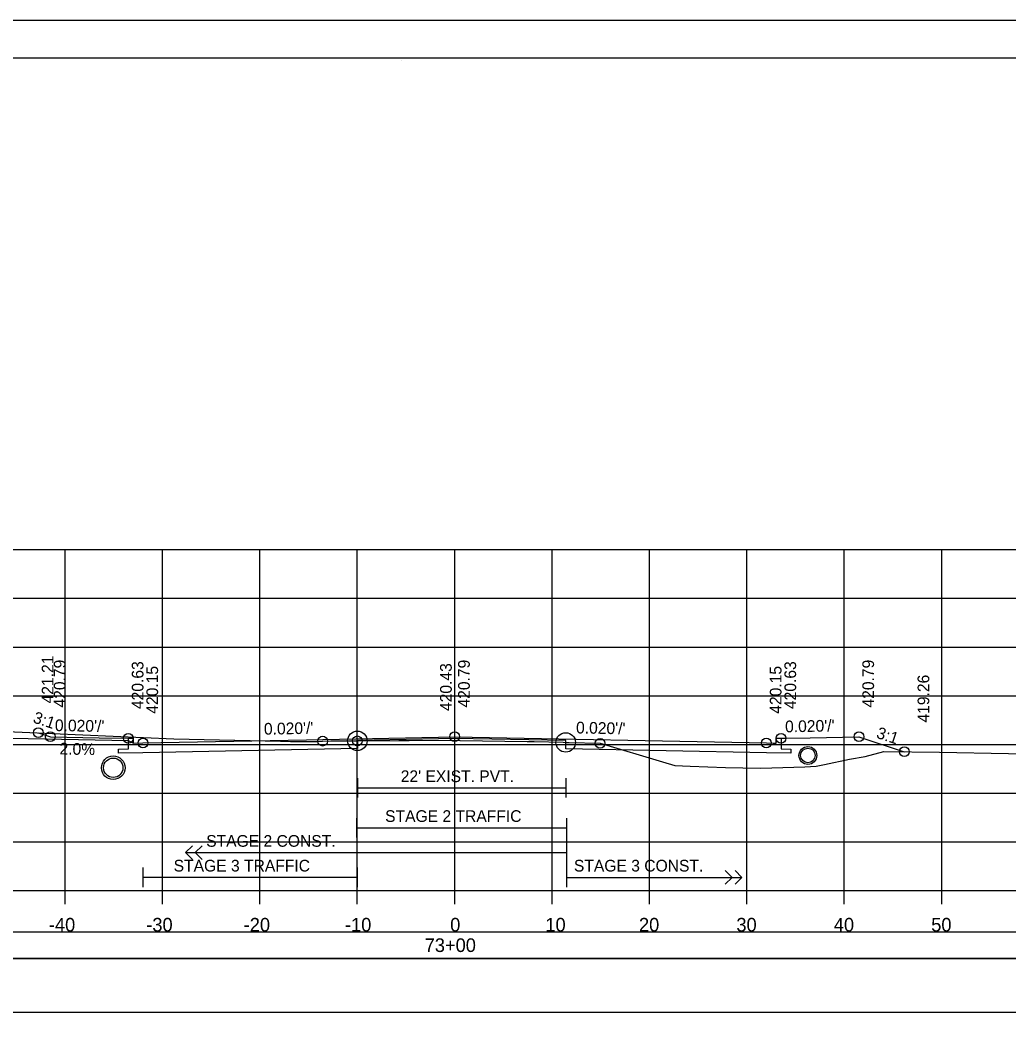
# Model space of a CAD drawing. Extents: x 1371057 to 1372761, y 380005 to 390517.
# Drawn here: x 1371516.2 to 1371617.8, y 386729.2 to 386831.9 of the extents above; entities that cross this region are included whole.
import ezdxf

# ---------------------------------------------------------------- set-up
doc = ezdxf.new("R2010")
doc.units = 0
for name, color, linetype in [('R_Alt Surface', 7, 'Continuous'), ('R_Axis', 7, 'Continuous'), ('R_Axis Annot', 7, 'Continuous'), ('R_Border', 7, 'Continuous'), ('R_Detour', 7, 'Continuous'), ('R_Dimension', 7, 'Continuous'), ('R_Drive', 7, 'Continuous'), ('R_Exist Surface', 7, 'Continuous'), ('R_Fin Surface', 7, 'Continuous'), ('R_Grid', 7, 'Continuous'), ('R_No Plot', 7, 'Continuous'), ('R_Striping', 7, 'Continuous'), ('R_Water', 7, 'Continuous'), ('R_Xsect Elev', 7, 'Continuous'), ('R_Xsect Slope', 7, 'Continuous')]:
    doc.layers.add(name, color=color, linetype=linetype)

msp = doc.modelspace()

# ---------------------------------------------------------------- linework, layer by layer
at = {"layer": 'R_Alt Surface'}
for points in [[(1371594.37, 386758.17), (1371594.37, 386757.08), (1371595.37, 386757.06), (1371595.37, 386756.64), (1371592.87, 386756.69), (1371572.28, 386757.1), (1371572.27, 386757.93), (1371560.87, 386758.16), (1371550.88, 386757.96), (1371550.88, 386757.13), (1371528.87, 386756.69), (1371526.37, 386756.64), (1371526.37, 386757.06), (1371527.37, 386757.08), (1371527.37, 386758.17)], [(1371594.37, 386758.17), (1371594.37, 386757.09), (1371595.37, 386757.07), (1371595.37, 386756.64), (1371592.87, 386756.69), (1371572.28, 386757.1), (1371572.27, 386757.93), (1371560.87, 386758.16), (1371550.88, 386757.96), (1371550.88, 386757.13), (1371528.87, 386756.69), (1371526.37, 386756.64), (1371526.37, 386757.07), (1371527.37, 386757.09), (1371527.37, 386758.17)], [(1371550.88, 386754.08), (1371550.88, 386752.08)], [(1371572.27, 386754.08), (1371572.27, 386752.08)], [(1371550.88, 386753.08), (1371572.27, 386753.08)]]:
    msp.add_lwpolyline(points, dxfattribs=at)
at = {"layer": 'R_Axis'}
for p, q in [((1371410.87, 386742.54), (1371710.87, 386742.54)), ((1371520.87, 386741.14), (1371520.87, 386742.54)), ((1371530.87, 386741.14), (1371530.87, 386742.54)), ((1371540.87, 386741.14), (1371540.87, 386742.54)), ((1371550.87, 386741.14), (1371550.87, 386742.54)), ((1371560.87, 386741.14), (1371560.87, 386742.54)), ((1371570.87, 386741.14), (1371570.87, 386742.54)), ((1371580.87, 386741.14), (1371580.87, 386742.54)), ((1371590.87, 386741.14), (1371590.87, 386742.54)), ((1371600.87, 386741.14), (1371600.87, 386742.54)), ((1371610.87, 386741.14), (1371610.87, 386742.54))]:
    msp.add_line(p, q, dxfattribs=at)
at = {"layer": 'R_Border'}
for p, q in [((1371402.87, 386828), (1371719.05, 386828)), ((1371555.39, 386827.74), (1371555.39, 386827.74)), ((1371555.39, 386827.74), (1371555.39, 386827.74))]:
    msp.add_line(p, q, dxfattribs=at)
at = {"layer": 'R_Detour'}
msp.add_lwpolyline([(1371407.72, 386735.58), (1371714.03, 386735.58), (1371714.03, 386738.29), (1371407.72, 386738.29)], close=True, dxfattribs=at)
at = {"layer": 'R_Dimension'}
msp.add_lwpolyline([(1371407.72, 386730.06), (1371714.03, 386730.06), (1371714.03, 386735.58), (1371407.72, 386735.58)], close=True, dxfattribs=at)
at = {"layer": 'R_Drive'}
for p, q in [((1371527.38, 386757.92), (1371515.38, 386758.16)), ((1371527.88, 386757.67), (1371527.38, 386757.92))]:
    msp.add_line(p, q, dxfattribs=at)
at = {"layer": 'R_Exist Surface'}
msp.add_lwpolyline([(1371510.21, 386759.09), (1371532.04, 386758.13), (1371542.99, 386757.88), (1371544, 386757.85), (1371546.76, 386757.86), (1371547.31, 386757.88), (1371548.15, 386757.9), (1371550.88, 386757.91), (1371550.88, 386757.91), (1371550.93, 386757.91), (1371555.14, 386757.96), (1371556.19, 386757.96), (1371561.03, 386757.97), (1371561.39, 386757.96), (1371561.39, 386757.96), (1371561.39, 386757.96), (1371561.45, 386757.96), (1371568.3, 386757.86), (1371569.03, 386757.84), (1371571.99, 386757.76), (1371572.27, 386757.75), (1371572.63, 386757.74), (1371575.8, 386757.66), (1371582.2, 386755.77), (1371583.46, 386755.39), (1371585.03, 386755.31), (1371588.66, 386755.17), (1371590.45, 386755.13), (1371592.31, 386755.11), (1371596.83, 386755.24), (1371597.98, 386755.3), (1371598.85, 386755.49), (1371601.4, 386756.02), (1371603.01, 386756.32), (1371604.91, 386756.81), (1371610.63, 386756.75), (1371617.74, 386756.62), (1371623.85, 386756.5)], dxfattribs=at)
at = {"layer": 'R_Fin Surface'}
msp.add_lwpolyline([(1371518.13, 386758.75), (1371518.13, 386758.74), (1371519.37, 386758.33), (1371519.39, 386758.33), (1371524.37, 386758.23), (1371527.34, 386758.17), (1371527.37, 386758.17), (1371527.75, 386758.17), (1371527.87, 386758.17), (1371527.87, 386758.01), (1371527.88, 386757.67), (1371528.87, 386757.69), (1371528.87, 386757.69), (1371545.65, 386758.03), (1371560.87, 386758.33), (1371560.87, 386758.33), (1371560.88, 386758.33), (1371592.87, 386757.69), (1371593.55, 386757.68), (1371593.87, 386757.67), (1371593.87, 386758.17), (1371594.37, 386758.17), (1371594.38, 386758.17), (1371594.89, 386758.18), (1371597.37, 386758.23), (1371602.37, 386758.33), (1371607.01, 386756.79)], dxfattribs=at)
at = {"layer": 'R_Grid'}
for p, q in [((1371410.87, 386777.54), (1371710.87, 386777.54)), ((1371520.87, 386742.54), (1371520.87, 386777.54)), ((1371530.87, 386742.54), (1371530.87, 386777.54)), ((1371540.87, 386742.54), (1371540.87, 386777.54)), ((1371550.87, 386742.54), (1371550.87, 386777.54)), ((1371560.87, 386742.54), (1371560.87, 386777.54)), ((1371570.87, 386742.54), (1371570.87, 386777.54)), ((1371580.87, 386742.54), (1371580.87, 386777.54)), ((1371590.87, 386742.54), (1371590.87, 386777.54)), ((1371600.87, 386742.54), (1371600.87, 386777.54)), ((1371610.87, 386742.54), (1371610.87, 386777.54)), ((1371410.87, 386772.54), (1371710.87, 386772.54)), ((1371410.87, 386767.54), (1371710.87, 386767.54)), ((1371410.87, 386762.54), (1371710.87, 386762.54)), ((1371410.87, 386757.54), (1371710.87, 386757.54)), ((1371410.87, 386752.54), (1371710.87, 386752.54)), ((1371410.87, 386747.54), (1371710.87, 386747.54)), ((1371410.87, 386742.54), (1371710.87, 386742.54))]:
    msp.add_line(p, q, dxfattribs=at)
at = {"layer": 'R_No Plot'}
msp.add_line((1371390.47, 386831.89), (1371723.8, 386831.89), dxfattribs=at)
for points in [[(1371390.46, 386831.89), (1371723.8, 386831.89), (1371723.8, 386618.55), (1371390.46, 386618.55)], [(1371636.79, 386828), (1371656.41, 386828), (1371656.41, 386818.12), (1371672.52, 386818.12), (1371695.72, 386818.12), (1371695.84, 386789.96), (1371719.05, 386789.96), (1371719.05, 386622.54), (1371402.87, 386622.54), (1371402.87, 386828)]]:
    msp.add_lwpolyline(points, close=True, dxfattribs=at)
for centre, radius in [((1371518.13, 386758.75), 0.5), ((1371519.37, 386758.33), 0.5), ((1371527.37, 386758.17), 0.5), ((1371550.88, 386757.91), 1), ((1371560.87, 386758.33), 0.5), ((1371572.27, 386757.75), 1), ((1371594.37, 386758.17), 0.5), ((1371602.37, 386758.33), 0.5), ((1371528.87, 386757.69), 0.5), ((1371547.31, 386757.88), 0.5), ((1371550.87, 386757.91), 0.5), ((1371575.8, 386757.66), 0.5), ((1371592.87, 386757.69), 0.5), ((1371597.13, 386756.41), 0.917), ((1371607.03, 386756.79), 0.5), ((1371525.82, 386755.15), 1.21)]:
    msp.add_circle(centre, radius, dxfattribs=at)
at = {"layer": 'R_Striping'}
for p, q in [((1371550.8, 386749.99), (1371550.8, 386747.99)), ((1371572.36, 386749.99), (1371572.36, 386742.9)), ((1371550.8, 386748.99), (1371572.36, 386748.99)), ((1371533.23, 386746.44), (1371533.94, 386747.15)), ((1371534.23, 386746.44), (1371534.94, 386747.15)), ((1371533.23, 386746.44), (1371572.36, 386746.44)), ((1371533.94, 386745.74), (1371533.23, 386746.44)), ((1371534.94, 386745.74), (1371534.23, 386746.44)), ((1371528.87, 386744.9), (1371528.87, 386742.9)), ((1371550.87, 386744.9), (1371550.87, 386742.9)), ((1371589.36, 386743.9), (1371588.65, 386744.61)), ((1371590.36, 386743.9), (1371589.65, 386744.61)), ((1371550.87, 386743.9), (1371528.87, 386743.9)), ((1371572.36, 386743.9), (1371590.36, 386743.9)), ((1371572.39, 386743.9), (1371582.39, 386743.9)), ((1371588.65, 386743.19), (1371589.36, 386743.9)), ((1371589.65, 386743.19), (1371590.36, 386743.9))]:
    msp.add_line(p, q, dxfattribs=at)
at = {"layer": 'R_Water'}
for centre, radius in [((1371597.13, 386756.41), 0.75), ((1371525.82, 386755.15), 1)]:
    msp.add_circle(centre, radius, dxfattribs=at)
at = {"layer": 'R_Xsect Elev'}
msp.add_line((1371560.87, 386757.97), (1371560.87, 386767.97), dxfattribs=at)

# ---------------------------------------------------------------- texts
at = {"layer": 'R_Axis Annot'}
for s, p in [('-40', (1371519.21, 386738.34)), ('-30', (1371529.21, 386738.34)), ('-20', (1371539.21, 386738.34)), ('-10', (1371549.61, 386738.34)), ('0', (1371560.41, 386738.34)), ('10', (1371570.18, 386738.34)), ('20', (1371579.79, 386738.34)), ('30', (1371589.79, 386738.34)), ('40', (1371599.79, 386738.34)), ('50', (1371609.79, 386738.34)), ('73+00', (1371557.79, 386736.24))]:
    msp.add_text(s, height=1.4, dxfattribs=at).set_placement(p)
at = {"layer": 'R_Striping'}
for s, p in [('STAGE 2 TRAFFIC', (1371553.73, 386749.59)), ('STAGE 2 CONST.', (1371535.36, 386747.04)), ('STAGE 3 TRAFFIC', (1371532.02, 386744.5)), ('STAGE 3 CONST.', (1371573.11, 386744.5))]:
    msp.add_text(s, height=1.2, dxfattribs=at).set_placement(p)
at = {"layer": 'R_Water'}
msp.add_text("22' EXIST. PVT.", height=1.2, dxfattribs=at).set_placement((1371555.33, 386753.68))
at = {"layer": 'R_Xsect Elev'}
for s, rotation, p in [('421.21', 90, (1371519.68, 386761.75)), ('420.79', 90, (1371520.92, 386761.33)), ('420.63', 90, (1371528.92, 386761.17)), ('420.43', 90, (1371560.57, 386760.97)), ('420.79', 90, (1371562.42, 386761.33)), ('420.63', 90, (1371595.92, 386761.17)), ('420.79', 90, (1371603.92, 386761.33)), ('420.15', 90, (1371530.42, 386760.69)), ('420.15', 90, (1371594.42, 386760.69)), ('419.26', 90, (1371609.59, 386759.79)), ('2.0%', 358.8542, (1371520.29, 386756.52))]:
    msp.add_text(s, height=1.2, rotation=rotation, dxfattribs=at).set_placement(p)
at = {"layer": 'R_Xsect Slope'}
for s, rotation, p in [('3:1', 341.579, (1371517.5, 386759.82)), ("0.020'/'", 358.8541, (1371519.82, 386758.92)), ("0.020'/'", 1.1458, (1371541.3, 386758.54)), ("0.020'/'", 358.8542, (1371573.32, 386758.68)), ("0.020'/'", 1.1458, (1371594.8, 386758.78)), ('3:1', 341.5655, (1371604.08, 386758.24))]:
    msp.add_text(s, height=1.2, rotation=rotation, dxfattribs=at).set_placement(p)

doc.saveas('drawing.dxf')
